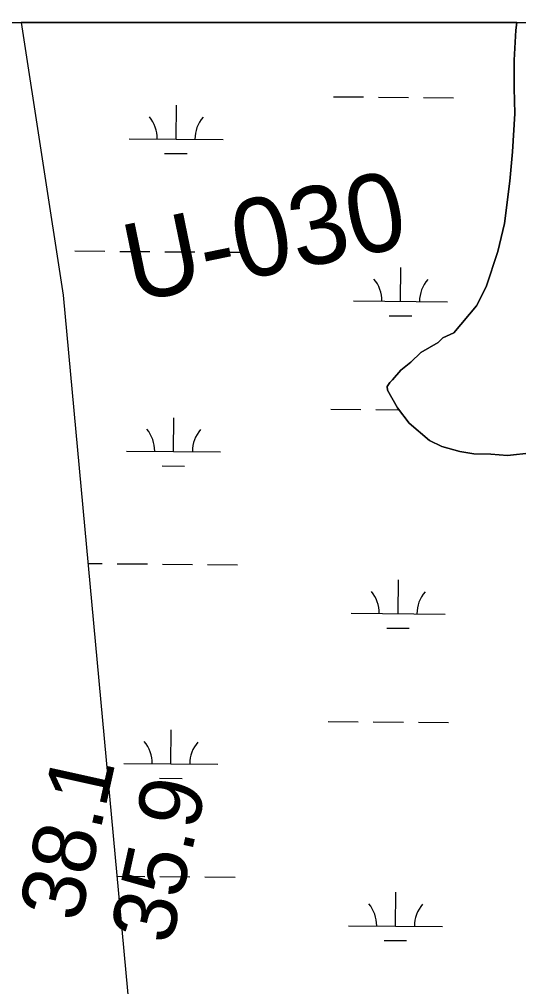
# Model space of a CAD drawing. Extents: x 3271442 to 3309282, y 752266 to 777610.
# Drawn here: x 3295438 to 3295970, y 774806 to 775837 of the extents above; entities that cross this region are included whole.
import ezdxf

# ---------------------------------------------------------------- set-up
doc = ezdxf.new("R2010")
doc.units = 0
for name, color, linetype in [('V-GRID-FRAM', 7, 'Continuous'), ('V-RIVR-RANG', 7, 'Continuous'), ('V-RIVR-RANG-IDEN', 7, 'Continuous'), ('V-SITE-VEGE', 7, 'Continuous'), ('V-TOPO-SHOR', 7, 'Continuous'), ('V-WETL-SWMP', 7, 'Continuous')]:
    doc.layers.add(name, color=color, linetype=linetype)

msp = doc.modelspace()

# ---------------------------------------------------------------- linework, layer by layer
at = {"layer": 'V-GRID-FRAM'}
msp.add_lwpolyline([(3275591.3, 775827.4), (3307043.5, 775836.6), (3307056.7, 757650.8), (3275588.7, 757641.7), (3275591.3, 775827.4)], dxfattribs=at)
at = {"layer": 'V-SITE-VEGE'}
for p, q in [((3295264.9, 775833.2), (3295967.9, 775833.4)), ((3295967.9, 775833.4), (3295967, 775825.2)), ((3295967, 775825.2), (3295965, 775793.2)), ((3295965, 775793.2), (3295965.1, 775763.3)), ((3295965.1, 775763.3), (3295966, 775736.4)), ((3295966, 775736.4), (3295963.3, 775695.4)), ((3295963.3, 775695.4), (3295960.4, 775664.4)), ((3295960.4, 775664.4), (3295954.9, 775619.3)), ((3295954.9, 775619.3), (3295947.9, 775589.2)), ((3295947.9, 775589.2), (3295935.2, 775551.8)), ((3295935.2, 775551.8), (3295924.9, 775531.5)), ((3295924.9, 775531.5), (3295901, 775502.8)), ((3295901, 775502.8), (3295889.2, 775497.4)), ((3295884.4, 775492.3), (3295865.8, 775481.7)), ((3295889.2, 775497.4), (3295884.4, 775492.3)), ((3295865.8, 775481.7), (3295855.2, 775471.4)), ((3295855.2, 775471.4), (3295844.5, 775463)), ((3295844.5, 775463), (3295835.8, 775452.8)), ((3295832.9, 775449.7), (3295830.1, 775445.6)), ((3295835.8, 775452.8), (3295832.9, 775449.7)), ((3295830.1, 775445.6), (3295830.2, 775441.6)), ((3295830.2, 775441.6), (3295840.8, 775423)), ((3295840.8, 775423), (3295853.3, 775406.5)), ((3295853.3, 775406.5), (3295874.9, 775388.2)), ((3295874.9, 775388.2), (3295888.1, 775381.7)), ((3295888.1, 775381.7), (3295907.2, 775376.4)), ((3295907.2, 775376.4), (3295922.2, 775373.9)), ((3295958.2, 775372.1), (3295984, 775374.9)), ((3295922.2, 775373.9), (3295940.2, 775373.5)), ((3295940.2, 775373.5), (3295958.2, 775372.1))]:
    msp.add_line(p, q, dxfattribs=at)
at = {"layer": 'V-TOPO-SHOR'}
for p, q in [((3295967, 775825.1), (3295967.9, 775833.4)), ((3295965, 775793.2), (3295967, 775825.1)), ((3295965, 775763.3), (3295965, 775793.2)), ((3295965.9, 775736.4), (3295965, 775763.3)), ((3295963.3, 775695.4), (3295965.9, 775736.4)), ((3295960.4, 775664.4), (3295963.3, 775695.4)), ((3295954.9, 775619.3), (3295960.4, 775664.4)), ((3295947.9, 775589.2), (3295954.9, 775619.3)), ((3295935.2, 775551.8), (3295947.9, 775589.2)), ((3295924.9, 775531.5), (3295935.2, 775551.8)), ((3295901, 775502.8), (3295924.9, 775531.5)), ((3295889.2, 775497.4), (3295901, 775502.8)), ((3295865.8, 775481.7), (3295884.4, 775492.3)), ((3295884.4, 775492.3), (3295889.2, 775497.4)), ((3295855.1, 775471.4), (3295865.8, 775481.7)), ((3295844.5, 775463), (3295855.1, 775471.4)), ((3295835.8, 775452.8), (3295844.5, 775463)), ((3295830.1, 775445.6), (3295832.9, 775449.7)), ((3295832.9, 775449.7), (3295835.8, 775452.8)), ((3295830.2, 775441.6), (3295830.1, 775445.6)), ((3295840.8, 775423), (3295830.2, 775441.6)), ((3295853.3, 775406.5), (3295840.8, 775423)), ((3295874.9, 775388.2), (3295853.3, 775406.5)), ((3295888.1, 775381.7), (3295874.9, 775388.2)), ((3295907.2, 775376.4), (3295888.1, 775381.7)), ((3295922.2, 775373.9), (3295907.2, 775376.4)), ((3295984, 775374.9), (3295958.2, 775372.1)), ((3295940.2, 775373.5), (3295922.2, 775373.9)), ((3295958.2, 775372.1), (3295940.2, 775373.5))]:
    msp.add_line(p, q, dxfattribs=at)
at = {"layer": 'V-WETL-SWMP'}
for p, q in [((3295967.9, 775833.4), (3295440.5, 775833.2)), ((3295440.5, 775833.2), (3295485.1, 775542.7)), ((3295967, 775825.1), (3295967.9, 775833.4)), ((3295965, 775793.2), (3295967, 775825.1)), ((3295965, 775763.3), (3295965, 775793.2)), ((3295965.9, 775736.4), (3295965, 775763.3)), ((3295772.7, 775754.2), (3295804.7, 775753.9)), ((3295820.7, 775753.8), (3295852.7, 775753.5)), ((3295868.7, 775753.4), (3295900.7, 775753.1)), ((3295605.3, 775709.1), (3295605.6, 775745.1)), ((3295963.3, 775695.4), (3295965.9, 775736.4)), ((3295555.3, 775709.5), (3295655.3, 775708.7)), ((3295593.1, 775693.8), (3295617.1, 775693.6)), ((3295960.4, 775664.4), (3295963.3, 775695.4)), ((3295954.9, 775619.3), (3295960.4, 775664.4)), ((3295947.9, 775589.2), (3295954.9, 775619.3)), ((3295497.4, 775589.9), (3295529.4, 775589.7)), ((3295545.4, 775589.5), (3295577.4, 775589.3)), ((3295593.4, 775589.1), (3295625.4, 775588.9)), ((3295641.4, 775588.7), (3295673.4, 775588.5)), ((3295935.2, 775551.8), (3295947.9, 775589.2)), ((3295844.3, 775536.3), (3295844.6, 775572.3)), ((3295924.9, 775531.5), (3295935.2, 775551.8)), ((3295485.1, 775542.7), (3295563, 774698.3)), ((3295794.3, 775536.7), (3295894.3, 775535.9)), ((3295901, 775502.8), (3295924.9, 775531.5)), ((3295832.2, 775521), (3295856.2, 775520.8)), ((3295889.2, 775497.4), (3295901, 775502.8)), ((3295865.8, 775481.7), (3295884.4, 775492.3)), ((3295884.4, 775492.3), (3295889.2, 775497.4)), ((3295855.1, 775471.4), (3295865.8, 775481.7)), ((3295844.5, 775463), (3295855.1, 775471.4)), ((3295835.8, 775452.8), (3295844.5, 775463)), ((3295830.1, 775445.6), (3295832.9, 775449.7)), ((3295832.9, 775449.7), (3295835.8, 775452.8)), ((3295830.2, 775441.6), (3295830.1, 775445.6)), ((3295840.8, 775423), (3295830.2, 775441.6)), ((3295770, 775421.5), (3295802, 775421.2)), ((3295818, 775421.1), (3295842.4, 775420.9)), ((3295853.3, 775406.5), (3295840.8, 775423)), ((3295602.5, 775376.4), (3295602.8, 775412.4)), ((3295874.9, 775388.2), (3295853.3, 775406.5)), ((3295888.1, 775381.7), (3295874.9, 775388.2)), ((3295552.5, 775376.9), (3295652.5, 775376)), ((3295907.2, 775376.4), (3295888.1, 775381.7)), ((3295922.2, 775373.9), (3295907.2, 775376.4)), ((3295984, 775374.9), (3295958.2, 775372.1)), ((3295940.2, 775373.5), (3295922.2, 775373.9)), ((3295958.2, 775372.1), (3295940.2, 775373.5)), ((3295590.4, 775361.1), (3295614.4, 775360.9)), ((3295511.4, 775257.1), (3295526.7, 775257)), ((3295542.7, 775256.9), (3295574.7, 775256.6)), ((3295590.7, 775256.5), (3295622.7, 775256.2)), ((3295638.7, 775256.1), (3295670.7, 775255.8)), ((3295841.6, 775203.7), (3295841.9, 775239.7)), ((3295791.6, 775204.1), (3295891.6, 775203.2)), ((3295829.5, 775188.3), (3295853.5, 775188.1)), ((3295767.2, 775088.8), (3295799.2, 775088.6)), ((3295815.2, 775088.4), (3295847.2, 775088.2)), ((3295863.2, 775088), (3295895.2, 775087.8)), ((3295599.8, 775043.8), (3295600.1, 775079.8)), ((3295549.8, 775044.2), (3295649.8, 775043.4)), ((3295587.7, 775028.5), (3295611.7, 775028.3)), ((3295542.2, 774924.2), (3295572, 774923.9)), ((3295588, 774923.8), (3295620, 774923.5)), ((3295636, 774923.4), (3295668, 774923.1)), ((3295838.8, 774871), (3295839.1, 774907)), ((3295788.8, 774871.4), (3295888.8, 774870.6)), ((3295826.7, 774855.7), (3295850.7, 774855.5))]:
    msp.add_line(p, q, dxfattribs=at)
for centre, start, end in [((3295550, 775710), 358.7563, 40.2999), ((3295660.5, 775709.1), 138.7563, 180.2999), ((3295789.1, 775537.3), 358.7563, 40.2999), ((3295899.6, 775536.3), 138.7563, 180.2999), ((3295547.3, 775377.4), 358.7563, 40.2999), ((3295657.8, 775376.5), 138.7563, 180.2999), ((3295786.3, 775204.6), 358.7563, 40.2999), ((3295896.8, 775203.7), 138.7563, 180.2999), ((3295544.6, 775044.7), 358.7563, 40.2999), ((3295655, 775043.8), 138.7563, 180.2999), ((3295783.6, 774871.9), 358.7563, 40.2999), ((3295894.1, 774871), 138.7563, 180.2999)]:
    msp.add_arc(centre, 35.2, start, end, dxfattribs=at)

# ---------------------------------------------------------------- texts
at = {"layer": 'V-RIVR-RANG'}
for s, p in [('38.1', (3295502.9, 774873.8)), ('35.9', (3295600, 774849.9))]:
    msp.add_text(s, height=67, rotation=77.4983, dxfattribs=at).set_placement(p)
at = {"layer": 'V-RIVR-RANG-IDEN'}
msp.add_text('U-030', height=83, rotation=11.6153, dxfattribs=at).set_placement((3295559.3, 775534.9))

doc.saveas('drawing.dxf')
